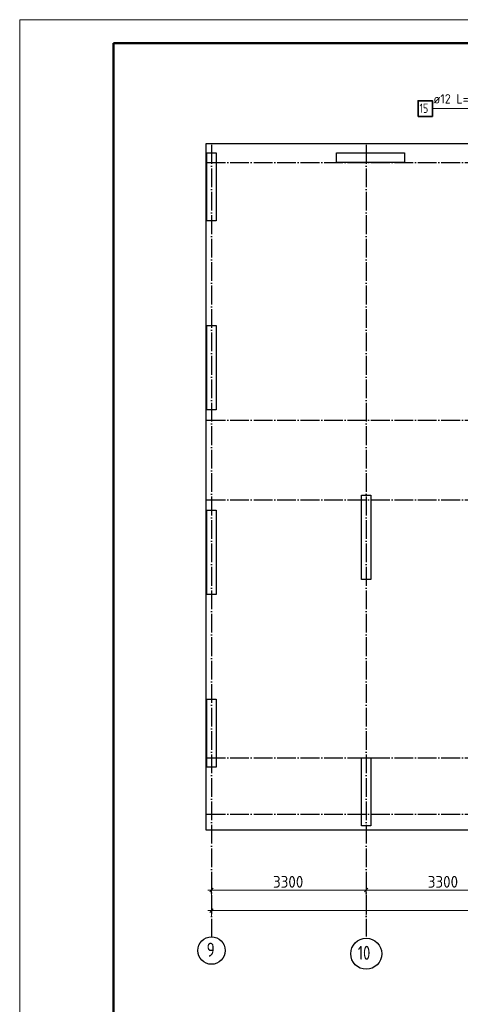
# Model space of a CAD drawing. Header units: millimetres. Extents: x -49773 to 2322955, y -3321 to 58485.
# Tile 257 of 580: x 1051708 to 1061103, y 18587 to 39587. Entities that reach past the tile are written whole.
import ezdxf

# ---------------------------------------------------------------- set-up
doc = ezdxf.new("R2010")
doc.units = ezdxf.units.MM
doc.linetypes.add('______11', pattern=[500, 400, -50, 0, -50])
doc.linetypes.add('______5', pattern=[1100, 800, -100, 100, -100])
for name, color, linetype, lineweight in [('Standard', 7, 'Continuous', 25), ('Арм.стержн.горизонт. 2', 202, 'Continuous', 35), ('Размерная линия_ общее', 7, 'Continuous', 13)]:
    doc.layers.add(name, color=color, linetype=linetype, lineweight=lineweight)
doc.layers.add('Осевая линия_ общее', color=7, linetype='______5', lineweight=13, true_color=0xa0a0a0)
doc.styles.add('ISOCPEUR', font='txt')

msp = doc.modelspace()

# ---------------------------------------------------------------- linework, layer by layer
at = {"color": 7, "linetype": 'Continuous', "lineweight": 25, "transparency": 33554687}
for p, q in [((1055696.7, 35293.9), (1055696.7, 36743.9)), ((1055696.7, 36743.9), (1055896.7, 36743.9)), ((1055896.7, 36743.9), (1055896.7, 35293.9)), ((1058466.5, 36543.9), (1058466.5, 36743.9)), ((1058466.5, 36743.9), (1059916.4, 36743.9)), ((1059916.4, 36543.9), (1058466.5, 36543.9)), ((1059916.4, 36743.9), (1059916.4, 36543.9)), ((1055896.7, 35293.9), (1055696.7, 35293.9)), ((1055696.7, 31263.9), (1055696.7, 33063.9)), ((1055696.7, 33063.9), (1055896.7, 33063.9)), ((1055896.7, 33063.9), (1055896.7, 31263.9)), ((1055896.7, 31263.9), (1055696.7, 31263.9)), ((1058996.7, 27643.9), (1058996.7, 29443.9)), ((1058996.7, 29443.9), (1059196.7, 29443.9)), ((1059196.7, 29443.9), (1059196.7, 27643.9)), ((1055696.7, 27323.9), (1055696.7, 29123.9)), ((1055696.7, 29123.9), (1055896.7, 29123.9)), ((1055896.7, 29123.9), (1055896.7, 27323.9)), ((1059196.7, 27643.9), (1058996.7, 27643.9)), ((1055896.7, 27323.9), (1055696.7, 27323.9)), ((1055696.7, 23643.9), (1055696.7, 25093.9)), ((1055696.7, 25093.9), (1055896.7, 25093.9)), ((1055896.7, 25093.9), (1055896.7, 23643.9)), ((1058996.7, 22393.9), (1058996.7, 23843.9)), ((1058996.7, 23843.9), (1059196.7, 23843.9)), ((1059196.7, 23843.9), (1059196.7, 22393.9)), ((1055896.7, 23643.9), (1055696.7, 23643.9)), ((1059196.7, 22393.9), (1058996.7, 22393.9))]:
    msp.add_line(p, q, dxfattribs=at)
at = {"layer": 'Standard', "color": 7, "linetype": 'Continuous', "lineweight": 13, "transparency": 33554687}
msp.add_lwpolyline([(1051708.1, -2413.2), (1111108.1, -2413.2), (1111108.1, 39586.8), (1051708.1, 39586.8), (1051708.1, -2413.2)], close=True, dxfattribs=at)
at = {"layer": 'Standard', "color": 7, "linetype": 'Continuous', "lineweight": 50, "transparency": 33554687}
msp.add_lwpolyline([(1053708.1, 39086.8), (1110608.1, 39086.8), (1110608.1, -1913.2), (1053708.1, -1913.2), (1053708.1, 39086.8)], close=True, dxfattribs=at)
at = {"layer": 'Standard', "color": 254, "linetype": 'Continuous', "lineweight": 25, "true_color": 0xc4c4ff, "transparency": 33554687}
msp.add_lwpolyline([(1055676.7, 22304.8), (1097996.7, 22304.8), (1097996.7, 36935.9), (1055676.7, 36935.9), (1055676.7, 22304.8)], dxfattribs=at)
at = {"layer": 'Арм.стержн.горизонт. 2', "color": 7, "linetype": 'Continuous', "lineweight": 13, "transparency": 33554687}
msp.add_line((1060507.6, 37692), (1062367.6, 37692), dxfattribs=at)
at = {"layer": 'Арм.стержн.горизонт. 2', "color": 7, "linetype": 'Continuous', "lineweight": 35, "transparency": 33554687}
msp.add_lwpolyline([(1060200.9, 37525.3), (1060507.6, 37525.3), (1060507.6, 37858.7), (1060200.9, 37858.7), (1060200.9, 37525.3)], dxfattribs=at)
at = {"layer": 'Осевая линия_ общее', "color": 253, "linetype": '______11', "lineweight": -3, "true_color": 0xa0a0a0, "transparency": 33554687}
for p, q in [((1055796.7, 36915.9), (1055796.7, 20029.5)), ((1059096.7, 36915.9), (1059096.7, 20029.5)), ((1055696.7, 36543.9), (1100211.6, 36543.9)), ((1055696.7, 31043.9), (1100211.6, 31043.9)), ((1055696.7, 29343.9), (1100211.6, 29343.9)), ((1055696.7, 23843.9), (1100211.6, 23843.9)), ((1055696.7, 22643.9), (1100211.6, 22643.9))]:
    msp.add_line(p, q, dxfattribs=at)
at = {"layer": 'Осевая линия_ общее', "color": 7, "linetype": 'Continuous', "lineweight": 25, "transparency": 33554687}
for centre, radius in [((1055799.1, 19732.7), 292.4), ((1059097.1, 19665.1), 330.4)]:
    msp.add_circle(centre, radius, dxfattribs=at)
at = {"layer": 'Размерная линия_ общее', "color": 7, "linetype": 'Continuous', "lineweight": 13, "transparency": 33554687}
for p, q in [((1055796.7, 21024.2), (1055721.7, 21024.2)), ((1055759.2, 20986.7), (1055834.2, 21061.7)), ((1055796.7, 21024.2), (1055796.7, 21149.2)), ((1055796.7, 21024.2), (1055796.7, 20899.2)), ((1055796.7, 21024.2), (1055796.7, 20594.2)), ((1055796.7, 21024.2), (1059096.7, 21024.2)), ((1059059.2, 20986.7), (1059134.2, 21061.7)), ((1059096.7, 21024.2), (1059096.7, 21149.2)), ((1059096.7, 21024.2), (1059096.7, 20899.2)), ((1059096.7, 21024.2), (1059096.7, 20483.9)), ((1059096.7, 21024.2), (1062396.7, 21024.2)), ((1055796.7, 20584.2), (1055721.7, 20584.2)), ((1055759.2, 20546.7), (1055834.2, 20621.7)), ((1055796.7, 20584.2), (1055796.7, 20709.2)), ((1055796.7, 20584.2), (1055796.7, 20459.2)), ((1055796.7, 20584.2), (1055796.7, 20483.9)), ((1055796.7, 20584.2), (1097876.7, 20584.2))]:
    msp.add_line(p, q, dxfattribs=at)

# ---------------------------------------------------------------- texts
at = {"layer": 'Арм.стержн.горизонт. 2', "color": 7, "linetype": 'Continuous', "lineweight": 25, "transparency": 33554687, "char_height": 200, "attachment_point": 7, "style": 'ISOCPEUR'}
for s, insert, width in [('\\W0.94;ø12 L=1975mm ', (1060527.6, 37798.7), 1913.078), ('\\W0.75;15', (1060234.3, 37598.7), 314.859)]:
    msp.add_mtext(s, dxfattribs=dict(at, insert=insert, width=width))
at = {"layer": 'Осевая линия_ общее', "color": 7, "linetype": 'Continuous', "lineweight": 25, "transparency": 33554687, "char_height": 300, "attachment_point": 7, "style": 'ISOCPEUR'}
for s, insert, width in [('\\W0.78;9', (1055694.1, 19602.2), 326.407), ('\\W0.75;10', (1058917.1, 19534.6), 472.272)]:
    msp.add_mtext(s, dxfattribs=dict(at, insert=insert, width=width))
at = {"layer": 'Размерная линия_ общее', "color": 7, "linetype": 'Continuous', "lineweight": 25, "transparency": 33554687, "char_height": 250, "width": 816.026, "attachment_point": 7, "style": 'ISOCPEUR'}
for insert in [(1057109.2, 21074.2), (1060409.2, 21074.2)]:
    msp.add_mtext('\\W0.93;3300', dxfattribs=dict(at, insert=insert))

doc.saveas('drawing.dxf')
